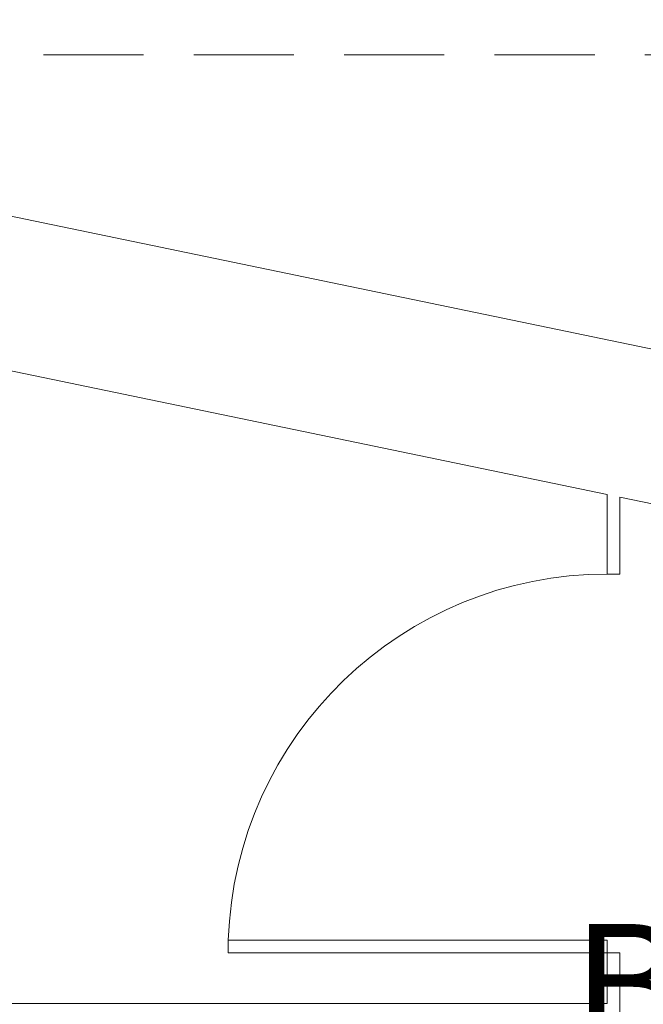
# Model space of a CAD drawing. Header units: millimetres. Extents: x 567 to 934, y -1 to 364.
# Tile 499 of 656: x 768.33 to 770.3, y 48.04 to 51.16. Entities that reach past the tile are written whole.
import ezdxf

# ---------------------------------------------------------------- set-up
doc = ezdxf.new("R2010")
doc.units = ezdxf.units.MM
doc.header["$MEASUREMENT"] = 0
doc.linetypes.add('HIDDEN2', pattern=[0.47625, 0.3175, -0.15875])
doc.linetypes.add('NULL', pattern=[0])
doc.layers.add('ARQ FINA', color=8, linetype='Continuous')
doc.layers.add('DI-Detalhes', color=1, linetype='HIDDEN2', lineweight=9)
doc.styles.add('Arial', font='arial.ttf')

msp = doc.modelspace()

# ---------------------------------------------------------------- linework, layer by layer
at = {"layer": 'ARQ FINA', "lineweight": 5}
for p, q in [((813.7128, 41.1145), (749.5081, 54.441)), ((813.7128, 41.1145), (749.5081, 54.441)), ((767.1278, 50.2936), (770.1878, 49.6584)), ((770.1878, 49.6584), (770.1878, 49.4054)), ((770.2278, 49.4054), (770.2278, 49.6501)), ((770.2278, 49.6501), (773.9278, 48.8822)), ((770.1878, 49.4054), (770.2278, 49.4054)), ((768.9878, 48.2054), (768.9878, 48.2454)), ((770.1878, 48.2454), (768.9878, 48.2454)), ((770.1878, 48.2054), (770.1878, 48.2454)), ((770.1878, 48.2054), (768.9878, 48.2054)), ((770.2278, 48.2054), (770.1878, 48.2054)), ((770.1878, 48.2054), (770.1878, 48.0454)), ((770.2278, 47.8054), (770.2278, 48.2054)), ((770.1878, 48.0454), (767.1278, 48.0454))]:
    msp.add_line(p, q, dxfattribs=at)
msp.add_arc((770.1878, 48.2054), 1.2007, 90, 178.0908, dxfattribs=at)
at = {"layer": 'DI-Detalhes'}
msp.add_lwpolyline([(766.9734, 51.0516), (774.1724, 51.0516), (774.1724, 43.4546), (766.9734, 43.4546), (766.9734, 51.0516)], dxfattribs=at)

# ---------------------------------------------------------------- texts
at = {"layer": 'ARQ FINA', "linetype": 'NULL', "lineweight": 5, "insert": (770.0871, 47.922), "char_height": 0.375, "width": 5.834223, "attachment_point": 7, "line_spacing_factor": 0.9, "style": 'Arial'}
msp.add_mtext('BANH° FEM', dxfattribs=at)

doc.saveas('drawing.dxf')
